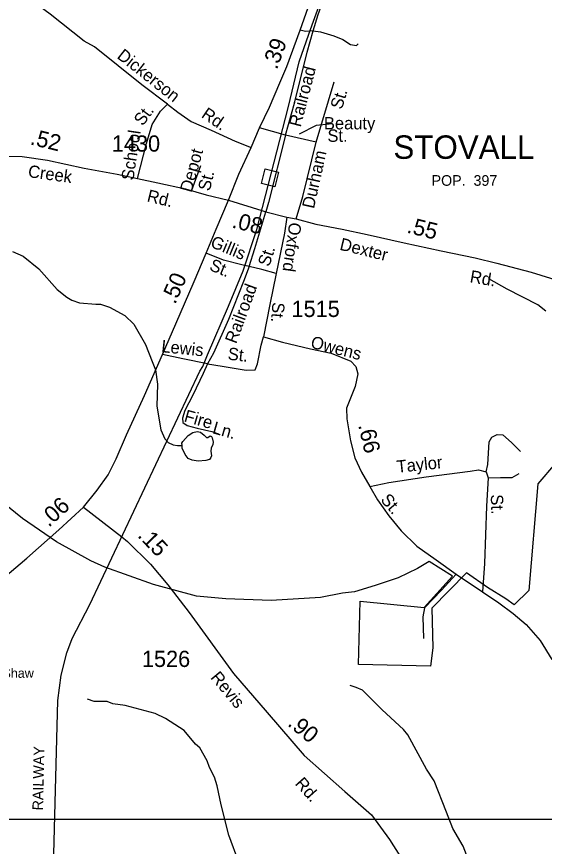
# Model space of a CAD drawing. Extents: x 2056842 to 2160602, y 826753 to 1016856.
# Drawn here: x 2124819 to 2128885, y 977205 to 983594 of the extents above; entities that cross this region are included whole.
import ezdxf

# ---------------------------------------------------------------- set-up
doc = ezdxf.new("R2010")
doc.units = 0
for name, color, linetype in [('Exist Boundary Political City Limit New', 7, 'Continuous'), ('Exist Civil Demographics City Label', 7, 'Continuous'), ('Exist Cultural Educational Facility High Label', 7, 'Continuous'), ('Exist Hydrographic Creek Single Shore', 7, 'Continuous'), ('Exist Hydrographic Misc Water Feature', 7, 'Continuous'), ('Exist Railroad Mainline', 7, 'Continuous'), ('Exist Railroad Mainline Label', 7, 'Continuous'), ('Exist Railroad Station CELL', 7, 'Continuous'), ('Exist Road Non-System Type 51', 7, 'Continuous'), ('Exist Road Non-System Type 51 Label', 7, 'Continuous'), ('Exist Road Primary US Attributed', 7, 'Continuous'), ('Exist Road Primary US Mileage Hundredths English Label', 7, 'Continuous'), ('Exist Road Secondary Mileage Hundredths English Label', 7, 'Continuous'), ('Exist Road Secondary Type 51 Attributed', 7, 'Continuous'), ('Exist Road Secondary Type 51 Label', 7, 'Continuous'), ('Exist Road Secondary Type 51 Number Label', 7, 'Continuous'), ('Map Preparation Boundary City Limit Buffer Line', 7, 'Continuous'), ('Map Preparation Inset Cut Line', 7, 'Continuous')]:
    doc.layers.add(name, color=color, linetype=linetype)

msp = doc.modelspace()

# ---------------------------------------------------------------- linework, layer by layer
at = {"layer": 'Exist Boundary Political City Limit New'}
msp.add_lwpolyline([(2129107.2, 980315.1), (2128834.8, 979995.8), (2128764.2, 979175.6), (2128651, 979064), (2128587.2, 979111.2), (2128447.2, 979197.6), (2128284.2, 979311.4), (2128016.8, 979038.4), (2128025, 978732.8), (2128008.2, 978593.1), (2127453.8, 978605.3), (2127465.8, 979091.9), (2127958.8, 979043.4), (2128177.2, 979285.7), (2127996, 979399.3), (2127905.8, 979343.8), (2127758, 979273.2), (2127582.2, 979214.6), (2127420.5, 979163.8), (2127328.5, 979155.4), (2127160.8, 979120.8), (2126779, 979096.9), (2126431, 979109.6), (2126204.8, 979130.4), (2125872.5, 979221.1), (2125498, 979353.4), (2125391.8, 979402.9), (2125125.2, 979549.6), (2124864.2, 979730.6), (2124715.8, 979849.8)], dxfattribs=at)
at = {"layer": 'Exist Hydrographic Creek Single Shore'}
for points in [[(2128896.7, 981325.9), (2128834.4, 981375.4), (2128598, 981494.6), (2128457.6, 981575.9)], [(2128370.1, 976918.1), (2128258.7, 977207.5), (2128178.2, 977343.1), (2128129.8, 977468.9), (2128034.8, 977710.5), (2127976.2, 977798.2), (2127833.3, 978063.6), (2127799, 978103.4), (2127634.2, 978256.7), (2127483.6, 978408), (2127435.5, 978427.9), (2127389.5, 978443.5)], [(2126533.4, 977075.8), (2126454.6, 977291.4), (2126395.5, 977525.2), (2126364.7, 977670.9), (2126342.5, 977737), (2126304.3, 977812.6), (2126286, 977862.5), (2126229.7, 977962.5), (2126197.5, 977992.4), (2126109.1, 978095.9), (2125964.7, 978189.2), (2125886.5, 978228.9), (2125656.1, 978289.8), (2125560.2, 978301.3), (2125516, 978321.2), (2125416.2, 978320.7), (2125366.1, 978338.5)]]:
    msp.add_lwpolyline(points, dxfattribs=at)
at = {"layer": 'Exist Hydrographic Misc Water Feature'}
for points in [[(2124788.3, 981785.3), (2124870.8, 981749), (2124989.8, 981650.9), (2125130.5, 981493.5), (2125204.7, 981433.8), (2125244.7, 981409.9), (2125304.8, 981390.2), (2125429, 981378.8), (2125464.7, 981379), (2125535, 981357.2), (2125653.4, 981291.9), (2125722.2, 981226.8), (2125812.1, 981068.1), (2125862.1, 980938), (2125889, 980874.8), (2125905.6, 980762.9), (2125900.2, 980594.8), (2125928.9, 980413), (2125960.8, 980342.1), (2125987, 980315.8), (2126024.5, 980297.1), (2126059.5, 980290.8), (2126093.2, 980292.1)], [(2126093.2, 980292.1), (2126092.7, 980309.6), (2126100.2, 980322.1), (2126141.5, 980369.6), (2126177.7, 980390.8), (2126208.9, 980398.3), (2126235.2, 980393.3), (2126262.7, 980370.8), (2126282.7, 980353.3), (2126292.7, 980353.3), (2126310.2, 980364.6), (2126320.1, 980360.8), (2126326.4, 980349.6), (2126333.9, 980317.1), (2126331.4, 980299.6), (2126318.9, 980272.1), (2126315.1, 980248.3), (2126320.1, 980212.1), (2126316.4, 980198.3), (2126305.2, 980184.6), (2126277.7, 980175.8), (2126216.4, 980170.8), (2126171.5, 980178.3), (2126141.5, 980190.8), (2126117.7, 980222.1), (2126095.2, 980272.1), (2126093.2, 980292.1)]]:
    msp.add_lwpolyline(points, dxfattribs=at)
at = {"layer": 'Exist Railroad Mainline'}
msp.add_lwpolyline([(2125102, 977047.9), (2125136.5, 978327.9), (2125161.6, 978524), (2125204.8, 978696.1), (2125246.3, 978806.3), (2125383.2, 979066.8), (2126231.2, 980864.5), (2126253.1, 980898.5), (2126290.6, 980990.7), (2126451.1, 981365.4), (2126563.9, 981635.9), (2126670.4, 981954.3), (2126914.4, 982901.3), (2126996.7, 983245.6), (2127069.8, 983459.9), (2127105.5, 983558), (2127255.5, 983970.7), (2127320.9, 984113), (2127358.5, 984221), (2127417.8, 984369.4), (2127500.8, 984605.7), (2127540.5, 984677.8), (2128486.5, 986483.7)], dxfattribs=at)
at = {"layer": 'Exist Railroad Station CELL'}
msp.add_lwpolyline([(2126705.1, 982309.7), (2126734.2, 982422.7), (2126837.3, 982396.1), (2126808.2, 982283.2)], close=True, dxfattribs=at)
at = {"layer": 'Exist Road Non-System Type 51'}
for p, q in [((2127127.7, 982626), (2127264.9, 983092.6)), ((2126890, 982679.9), (2126689.3, 982736.7)), ((2127127.7, 982626), (2126890, 982679.9)), ((2128435.2, 980089.4), (2128451.1, 980041.7))]:
    msp.add_line(p, q, dxfattribs=at)
for points in [[(2127102.7, 983484.5), (2127142.4, 983609.4), (2127229.5, 983854.9), (2127260.1, 983920.4), (2127295.5, 983960.8)], [(2125981.8, 982920.5), (2125782.5, 983069.8), (2125419.6, 983361.8), (2125340.2, 983405), (2125077, 983611.6), (2124826.1, 983801.2)], [(2126890, 982679.9), (2126959.8, 982927.6), (2127057.9, 983319.4), (2127102.7, 983484.5)], [(2127102.7, 983484.5), (2127043.7, 983480), (2127002.9, 983489.1)], [(2127102.7, 983484.5), (2127160.6, 983475.5), (2127261.5, 983444.8), (2127331.8, 983417.6), (2127389.7, 983379), (2127436.2, 983371), (2127450.9, 983383.5)], [(2125751.4, 982347), (2125818.5, 982616.7), (2125863.8, 982763.8), (2125927.3, 982866), (2125981.8, 982920.5)], [(2125981.8, 982920.5), (2126061.2, 982856.9), (2126163.3, 982786.6), (2126317.5, 982718.4), (2126503.6, 982634.4), (2126626.7, 982587)], [(2126890, 982679.9), (2126759, 982163.5), (2126739.5, 982091.6)], [(2126972.2, 982035.8), (2127024.1, 982207.6), (2127127.7, 982626)], [(2126236.4, 982446), (2126165.6, 982255.2)], [(2126609.5, 981669), (2126653.5, 981808.2), (2126739.5, 982091.6)], [(2126609.5, 981669), (2126553.8, 981681.7), (2126413.1, 981718), (2126280.4, 981771.4)], [(2126609.5, 981669), (2126565.6, 981553.6), (2126451, 981260.4), (2126334.8, 981003.3), (2126290.5, 980919.3)], [(2126817.5, 981616.8), (2126709.2, 981646.5), (2126609.5, 981669)], [(2126290.5, 980919.3), (2126403.3, 980902.5), (2126588.2, 980871.8), (2126656.3, 980875.2), (2126675.6, 980920.6), (2126702.5, 981064.3), (2126719.9, 981128.2)], [(2126290.5, 980919.3), (2126098.2, 980958.1), (2125942.8, 980992.2)], [(2126290.5, 980919.3), (2126255, 980844.7), (2126175.6, 980678.9), (2126115.5, 980560.2), (2126096.2, 980501.2), (2126099.6, 980469.4), (2126132.5, 980446.7), (2126210.8, 980424), (2126322, 980399), (2126373, 980380.8)], [(2128435.2, 980089.4), (2128450, 980143.9), (2128459.1, 980319.9), (2128479.2, 980356.8), (2128520, 980375), (2128563.1, 980373.8), (2128631.2, 980314.8), (2128700.4, 980245.5)], [(2127538.9, 979975.2), (2127685.5, 980006.3), (2127973.6, 980049.5), (2128311.7, 980094.9), (2128376.3, 980103), (2128435.2, 980089.4)], [(2128451.1, 980041.7), (2128545.3, 980044), (2128637.2, 980044), (2128690.5, 980074.6)], [(2128451.1, 980041.7), (2128438.9, 979823.8), (2128424.2, 979383.1), (2128407.8, 979164.6)], [(2128205.9, 979300.8), (2128092.9, 979177.2), (2127961.3, 979040.9), (2127947.7, 978972.8), (2127952.3, 978804.8)]]:
    msp.add_lwpolyline(points, dxfattribs=at)
at = {"layer": 'Exist Road Non-System Type 51 Label'}
msp.add_lwpolyline([(2127252.6, 982769.3), (2127126.3, 982755), (2126994.3, 982688.9)], dxfattribs=at)
at = {"layer": 'Exist Road Primary US Attributed'}
for points in [[(2126450.7, 982179.5), (2126531.5, 982380.4), (2126626.7, 982587), (2126689.3, 982736.7), (2126766.3, 982895.8), (2126845.7, 983083.2), (2126901.2, 983210.3), (2127002.9, 983489.1), (2127129.2, 983849.5), (2127208.7, 984084)], [(2125334, 979816.6), (2125440.2, 979948.2), (2125524.2, 980066.2), (2125586.6, 980187.7), (2125666, 980373), (2125804.4, 980677.3), (2125942.8, 980992.2), (2126044.6, 981227.5), (2126187.2, 981553.3), (2126280.4, 981771.4), (2126357.3, 981957.5), (2126450.7, 982179.5)], [(2123121.4, 976317.4), (2123200.2, 976616.5), (2123286.5, 976949.6), (2123476.6, 977692), (2123590.1, 978041.7), (2123692.2, 978246.1), (2123803.3, 978411.8), (2123940.8, 978573.6), (2124351.5, 978961.9), (2124898.6, 979424.7), (2125143.6, 979642.6), (2125334, 979816.6)]]:
    msp.add_lwpolyline(points, dxfattribs=at)
at = {"layer": 'Exist Road Secondary Type 51 Attributed'}
for points in [[(2123439.1, 982843.7), (2123597.3, 982767), (2123905.9, 982626.3), (2124066.9, 982562.7), (2124196.8, 982528.1), (2124356.2, 982520.7), (2124636.4, 982518.4), (2124861.5, 982516.7), (2125057.8, 982489.5), (2125340.2, 982425.9), (2125592.6, 982379.9), (2125751.4, 982347), (2125906.8, 982312.9), (2126120.1, 982268.6), (2126279.4, 982221.5), (2126450.7, 982179.5)], [(2126450.7, 982179.5), (2126707.9, 982099.9), (2126739.5, 982091.6), (2126900.2, 982048.9)], [(2126900.2, 982048.9), (2126882.2, 981927), (2126817.5, 981616.8), (2126768.7, 981377.3), (2126719.9, 981128.2), (2126868.2, 981086.1), (2127083.7, 981036.1), (2127242.5, 981002.1), (2127392.3, 980940.8), (2127430.8, 980899.9), (2127448.3, 980844.1), (2127427.9, 980746.5), (2127359.8, 980578.5), (2127362.1, 980496.7), (2127391.6, 980326.4), (2127423.4, 980197), (2127475.4, 980086.5), (2127538.9, 979975.2), (2127599, 979871.9), (2127685.2, 979749.3), (2127780.5, 979633.5), (2127903, 979515.4), (2128051.6, 979412.1), (2128205.9, 979300.8), (2128407.8, 979164.6), (2128532.6, 979080.6), (2128643.8, 978998.8), (2128743.6, 978912.5), (2128852.5, 978789.9), (2128942.2, 978644)], [(2126900.2, 982048.9), (2126972.2, 982035.8), (2127123.1, 981995), (2127326.1, 981957.5), (2127518.9, 981916.6), (2127804.2, 981851.4), (2128090.1, 981790), (2128351.5, 981736.1), (2128517.2, 981695.2), (2128783.2, 981626.6), (2129006.6, 981557.3), (2129109.3, 981506.8), (2129197.8, 981440.9), (2129442.8, 981253.6), (2129667.9, 981097.5), (2129922, 980931.8), (2130100.1, 980813.7), (2130257.2, 980710.9), (2130374.1, 980654.2), (2130464.2, 980611.6)], [(2125334, 979816.6), (2125629.6, 979589.3), (2125673.4, 979552.8), (2125850.4, 979378), (2125983.8, 979217.5), (2126147.1, 979006.3), (2126491, 978535.4), (2126749.6, 978235.7), (2127034.9, 977905.7), (2127348, 977626.4), (2127551.7, 977448.1), (2127690.1, 977257.3), (2127898.8, 976930.4), (2128297, 976282.7), (2128367.3, 976187.3), (2128462.6, 976069.3), (2128559.5, 975973.1), (2128697.9, 975859.5), (2128817.6, 975752.3), (2128874.6, 975695)]]:
    msp.add_lwpolyline(points, dxfattribs=at)
at = {"layer": 'Map Preparation Boundary City Limit Buffer Line'}
msp.add_lwpolyline([(2129107.2, 980315.1), (2128834.8, 979995.8), (2128764.2, 979175.6), (2128651, 979064), (2128587.2, 979111.2), (2128447.2, 979197.6), (2128284.2, 979311.4), (2128016.8, 979038.4), (2128025, 978732.8), (2128008.2, 978593.1), (2127453.8, 978605.3), (2127465.8, 979091.9), (2127958.8, 979043.4), (2128177.2, 979285.7), (2127996, 979399.3), (2127905.8, 979343.8), (2127758, 979273.2), (2127582.2, 979214.6), (2127420.5, 979163.8), (2127328.5, 979155.4), (2127160.8, 979120.8), (2126779, 979096.9), (2126431, 979109.6), (2126204.8, 979130.4), (2125872.5, 979221.1), (2125498, 979353.4), (2125391.8, 979402.9), (2125125.2, 979549.6), (2124864.2, 979730.6), (2124715.8, 979849.8)], dxfattribs=at)
at = {"layer": 'Map Preparation Inset Cut Line'}
msp.add_lwpolyline([(2121234.6, 987048.8), (2132683, 987048.8), (2132683, 977412.8), (2121234.6, 977412.8), (2121234.6, 987048.8)], dxfattribs=at)

# ---------------------------------------------------------------- texts
at = {"layer": 'Exist Civil Demographics City Label'}
for s, height, p in [('STOVALL', 180.45, (2127721.3, 982498.7)), ('POP.  397', 82.02, (2128015.6, 982291.1))]:
    msp.add_text(s, height=height, dxfattribs=at).set_placement(p)
at = {"layer": 'Exist Cultural Educational Facility High Label'}
msp.add_text('Stovall - Shaw', height=72.178, dxfattribs=at).set_placement((2124334.7, 978502.7))
at = {"layer": 'Exist Railroad Mainline Label'}
msp.add_text('RAILWAY', height=82.02, rotation=88.78277, dxfattribs=at).set_placement((2125022.6, 977481.1))
at = {"layer": 'Exist Road Non-System Type 51 Label'}
for s, rotation, p in [('Dickerson', 321.7387, (2125585.9, 983279)), ('Railroad', 75.46437, (2127006.6, 982738.3)), ('St.', 72.77923, (2127323.7, 982873.6)), ('Rd.', 325.72076, (2126235.5, 982822.8)), ('St.', 53.53849, (2125790.5, 982746.4)), ('School', 81.64868, (2125718.8, 982328.5)), ('Depot', 74.54885, (2126166.5, 982234.6)), ('Durham', 77.50167, (2127109.2, 982110.5)), ('St.', 76.53567, (2126307.1, 982245.7)), ('Gillis', 337.57343, (2126305.2, 981822.9)), ('St.', 71.91487, (2126764.9, 981663.2)), ('St.', 337.57343, (2126296.9, 981644.9)), ('Railroad', 69.87788, (2126510.4, 981069.8)), ('Lewis', 354.09074, (2125930.7, 981010.9)), ('St.', 353.51527, (2126442.2, 980952.9)), ('Fire', 344.08548, (2126102.8, 980478)), ('Ln.', 344.08548, (2126322.1, 980387.3)), ('Taylor', 5.95093, (2127751.4, 980080.6)), ('St.', 271.84288, (2128471.2, 979914.2))]:
    msp.add_text(s, height=95, rotation=rotation, dxfattribs=at).set_placement(p)
for s, p in [('Beauty', (2127186.4, 982725.4)), ('St.', (2127213.5, 982629.7))]:
    msp.add_text(s, height=95, dxfattribs=at).set_placement(p)
at = {"layer": 'Exist Road Primary US Mileage Hundredths English Label'}
for s, rotation, p in [('.39', 69.96982, (2126823.8, 983180.4)), ('.50', 66.36251, (2126040.2, 981373.3)), ('.06', 42.40253, (2125066.6, 979656.9))]:
    msp.add_text(s, height=125, rotation=rotation, dxfattribs=at).set_placement(p)
at = {"layer": 'Exist Road Secondary Mileage Hundredths English Label'}
for s, rotation, p in [('.52', 346.27676, (2124917.2, 982610.6)), ('.08', 346.50972, (2126471.3, 981970.4)), ('.55', 346.25363, (2127818.9, 981931)), ('.66', 283.26475, (2127449.1, 980448.1)), ('.15', 314.00599, (2125745.4, 979593)), ('.90', 320.43964, (2126900.1, 978139.9))]:
    msp.add_text(s, height=125, rotation=rotation, dxfattribs=at).set_placement(p)
at = {"layer": 'Exist Road Secondary Type 51 Label'}
for s, rotation, p in [('Creek  ', 352.17681, (2124903.2, 982358.3)), ('Rd.', 346.37284, (2125817.7, 982171.9)), ('Oxford', 261.99123, (2126920.3, 982013.6)), ('Dexter', 346.25363, (2127301.8, 981799.5)), ('Rd.', 350.25047, (2128305.8, 981548.8)), ('St.', 265.44975, (2126790.2, 981397.6)), ('Owens', 345.72864, (2127077.9, 981045.2)), ('St.', 310.56608, (2127617.5, 979870.7)), ('Revis', 309.85085, (2126308, 978503)), ('Rd.', 311.89804, (2126958, 977684.6))]:
    msp.add_text(s, height=95, rotation=rotation, dxfattribs=at).set_placement(p)
at = {"layer": 'Exist Road Secondary Type 51 Number Label'}
for s, p in [('1430', (2125552.5, 982554.2)), ('1515', (2126936.4, 981280.9)), ('1526', (2125784.1, 978586.1))]:
    msp.add_text(s, height=125, dxfattribs=at).set_placement(p)

doc.saveas('drawing.dxf')
